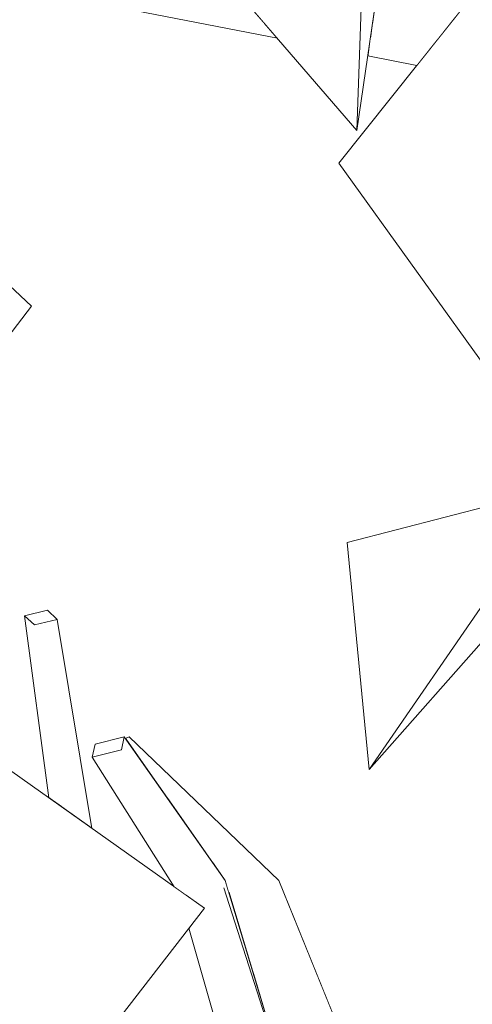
# Model space of a CAD drawing. Extents: x -289599 to -184549, y 66678 to 295474.
# Tile 264 of 656: x -263944 to -263890, y 71800 to 71918. Entities that reach past the tile are written whole.
import ezdxf

# ---------------------------------------------------------------- set-up
doc = ezdxf.new("R2010")
doc.units = 0
doc.header["$MEASUREMENT"] = 0
doc.linetypes.add('Wipeout_Contour', pattern=[1000, 0, -1000])
doc.layers.add('arch drzewa', color=8, linetype='Continuous')
doc.layers.add('arch drzewa_Nr_Pióra__4', color=8, linetype='Continuous', lineweight=9)

msp = doc.modelspace()

# ---------------------------------------------------------------- wipeouts: each hides what was drawn before it
at = {"color": 254, "linetype": 'Wipeout_Contour', "lineweight": 0, "ltscale": 962257.456464}
msp.add_wipeout([(-263885.44, 71872.26), (-263906.07, 71900.98), (-263889.4, 71921.87)], dxfattribs=at).dxf.layer = 'arch drzewa'
at = {"color": 254, "linetype": 'Wipeout_Contour', "lineweight": 0, "ltscale": 962425.649551}
msp.add_wipeout([(-263964.71, 71855.33), (-263942.96, 71883.8), (-263961.46, 71901.21)], dxfattribs=at).dxf.layer = 'arch drzewa'
at = {"color": 254, "linetype": 'Wipeout_Contour', "lineweight": 0, "ltscale": 1282949.725179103}
msp.add_wipeout([(-263870.41, 71864.4), (-263905.06, 71855.4), (-263902.42, 71828.15), (-263883.67, 71855.4)], dxfattribs=at).dxf.layer = 'arch drzewa'
at = {"color": 254, "linetype": 'Wipeout_Contour', "lineweight": 0, "ltscale": 962257.173633}
msp.add_wipeout([(-263919.71, 71814.82), (-263919.85, 71813.93), (-263912.24, 71790.22)], dxfattribs=at).dxf.layer = 'arch drzewa'

# ---------------------------------------------------------------- next in the draw order: linework, layer by layer
at = {"layer": 'arch drzewa_Nr_Pióra__4', "linetype": 'Continuous'}
for p, q in [((-263942.96, 71883.8), (-263961.46, 71901.21)), ((-263885.44, 71872.26), (-263906.07, 71900.98)), ((-263964.71, 71855.33), (-263942.96, 71883.8))]:
    msp.add_line(p, q, dxfattribs=at)

# ---------------------------------------------------------------- next in the draw order: wipeouts: each hides what was drawn before it
at = {"color": 254, "linetype": 'Wipeout_Contour', "lineweight": 0, "ltscale": 962305.191718}
msp.add_wipeout([(-263902.13, 71954.94), (-263903.89, 71904.92), (-263900.18, 71930.48)], dxfattribs=at).dxf.layer = 'arch drzewa'
at = {"color": 254, "linetype": 'Wipeout_Contour', "lineweight": 0, "ltscale": 962197.225673}
msp.add_wipeout([(-263902.42, 71828.15), (-263870.41, 71864.4), (-263883.67, 71855.4)], dxfattribs=at).dxf.layer = 'arch drzewa'
at = {"color": 254, "linetype": 'Wipeout_Contour', "lineweight": 0, "ltscale": 962302.508358}
msp.add_wipeout([(-263931.81, 71832.08), (-263932.16, 71830.52), (-263919.71, 71814.82)], dxfattribs=at).dxf.layer = 'arch drzewa'
at = {"color": 254, "linetype": 'Wipeout_Contour', "lineweight": 0, "ltscale": 1603753.137068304}
msp.add_wipeout([(-263924.56, 71813.16), (-263922.2, 71811.49), (-263923.76, 71809.48), (-263897.28, 71743.65), (-263919.85, 71813.93)], dxfattribs=at).dxf.layer = 'arch drzewa'

# ---------------------------------------------------------------- next in the draw order: linework, layer by layer
at = {"layer": 'arch drzewa_Nr_Pióra__4', "linetype": 'Continuous'}
for p, q in [((-263905.06, 71855.4), (-263870.41, 71864.4)), ((-263870.41, 71864.4), (-263902.42, 71828.15)), ((-263902.42, 71828.15), (-263905.06, 71855.4)), ((-263902.42, 71828.15), (-263883.67, 71855.4))]:
    msp.add_line(p, q, dxfattribs=at)

# ---------------------------------------------------------------- next in the draw order: wipeouts: each hides what was drawn before it
at = {"color": 254, "linetype": 'Wipeout_Contour', "lineweight": 0, "ltscale": 962330.592204}
msp.add_wipeout([(-263903.89, 71904.92), (-263902.13, 71954.94), (-263925.95, 71930.48)], dxfattribs=at).dxf.layer = 'arch drzewa'
at = {"color": 254, "linetype": 'Wipeout_Contour', "lineweight": 0, "ltscale": 962287.156725}
msp.add_wipeout([(-263919.71, 71814.82), (-263932.16, 71830.52), (-263919.85, 71813.93)], dxfattribs=at).dxf.layer = 'arch drzewa'
at = {"color": 254, "linetype": 'Wipeout_Contour', "lineweight": 0, "ltscale": 1924403.418235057}
msp.add_wipeout([(-263924.06, 71809.09), (-263905.82, 71745.6), (-263900.46, 71744.26), (-263898.56, 71743.4), (-263897.28, 71743.65), (-263923.76, 71809.48)], dxfattribs=at).dxf.layer = 'arch drzewa'

# ---------------------------------------------------------------- next in the draw order: wipeouts: each hides what was drawn before it
at = {"color": 254, "linetype": 'Wipeout_Contour', "lineweight": 0, "ltscale": 1283153.897630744}
msp.add_wipeout([(-263933.62, 71923.24), (-263935.33, 71920.24), (-263914.84, 71917.61), (-263917.31, 71920.47)], dxfattribs=at).dxf.layer = 'arch drzewa'
at = {"color": 254, "linetype": 'Wipeout_Contour', "lineweight": 0, "ltscale": 1283042.580786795}
msp.add_wipeout([(-263901.82, 71919.2), (-263892.48, 71918.01), (-263891.49, 71919.24), (-263901.57, 71920.91)], dxfattribs=at).dxf.layer = 'arch drzewa'
at = {"color": 254, "linetype": 'Wipeout_Contour', "lineweight": 0, "ltscale": 962305.741167}
msp.add_wipeout([(-263932.16, 71830.52), (-263935.65, 71829.63), (-263919.85, 71813.93)], dxfattribs=at).dxf.layer = 'arch drzewa'
at = {"color": 254, "linetype": 'Wipeout_Contour', "lineweight": 0, "ltscale": 1282941.712713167}
msp.add_wipeout([(-263918.1, 71813.93), (-263892.9, 71761.42), (-263892.44, 71763.37), (-263913.25, 71814.82)], dxfattribs=at).dxf.layer = 'arch drzewa'

# ---------------------------------------------------------------- next in the draw order: wipeouts: each hides what was drawn before it
at = {"color": 254, "linetype": 'Wipeout_Contour', "lineweight": 0, "ltscale": 962352.189747}
msp.add_wipeout([(-263914.84, 71917.61), (-263935.33, 71920.24), (-263913.43, 71915.98)], dxfattribs=at).dxf.layer = 'arch drzewa'
at = {"color": 254, "linetype": 'Wipeout_Contour', "lineweight": 0, "ltscale": 1283043.739711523}
msp.add_wipeout([(-263902.01, 71917.87), (-263893.71, 71916.47), (-263892.48, 71918.01), (-263901.82, 71919.2)], dxfattribs=at).dxf.layer = 'arch drzewa'
at = {"color": 254, "linetype": 'Wipeout_Contour', "lineweight": 0, "ltscale": 1283057.070367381}
msp.add_wipeout([(-263935.65, 71829.63), (-263925.84, 71814.07), (-263924.56, 71813.16), (-263919.85, 71813.93)], dxfattribs=at).dxf.layer = 'arch drzewa'
at = {"color": 254, "linetype": 'Wipeout_Contour', "lineweight": 0, "ltscale": 1282913.785815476}
msp.add_wipeout([(-263918.1, 71813.93), (-263897.86, 71761.09), (-263893.89, 71757.3), (-263892.9, 71761.42)], dxfattribs=at).dxf.layer = 'arch drzewa'

# ---------------------------------------------------------------- next in the draw order: linework, layer by layer
at = {"layer": 'arch drzewa_Nr_Pióra__4', "linetype": 'Continuous'}
for p, q in [((-263903.89, 71904.92), (-263925.95, 71930.48)), ((-263913.43, 71915.98), (-263935.33, 71920.24))]:
    msp.add_line(p, q, dxfattribs=at)

# ---------------------------------------------------------------- next in the draw order: wipeouts: each hides what was drawn before it
at = {"color": 254, "linetype": 'Wipeout_Contour', "lineweight": 0, "ltscale": 1283044.903167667}
msp.add_wipeout([(-263902.28, 71916), (-263894.84, 71915.05), (-263893.71, 71916.47), (-263902.01, 71917.87)], dxfattribs=at).dxf.layer = 'arch drzewa'
at = {"color": 254, "linetype": 'Wipeout_Contour', "lineweight": 0, "ltscale": 1283098.09668158}
msp.add_wipeout([(-263935.65, 71829.63), (-263932.16, 71830.52), (-263931.81, 71832.08), (-263935.29, 71831.19)], dxfattribs=at).dxf.layer = 'arch drzewa'
at = {"color": 254, "linetype": 'Wipeout_Contour', "lineweight": 0, "ltscale": 962316.206756}
msp.add_wipeout([(-263944.49, 71782.68), (-263922.2, 71811.49), (-263945.31, 71827.92)], dxfattribs=at).dxf.layer = 'arch drzewa'
at = {"color": 254, "linetype": 'Wipeout_Contour', "lineweight": 0, "ltscale": 1603708.720890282}
msp.add_wipeout([(-263919.29, 71813.43), (-263916.54, 71804.38), (-263898.86, 71762.05), (-263897.86, 71761.09), (-263918.1, 71813.93)], dxfattribs=at).dxf.layer = 'arch drzewa'

# ---------------------------------------------------------------- next in the draw order: linework, layer by layer
at = {"layer": 'arch drzewa_Nr_Pióra__4', "linetype": 'Continuous'}
msp.add_line((-263944.49, 71782.68), (-263922.2, 71811.49), dxfattribs=at)

# ---------------------------------------------------------------- next in the draw order: wipeouts: each hides what was drawn before it
at = {"color": 254, "linetype": 'Wipeout_Contour', "lineweight": 0, "ltscale": 1283046.401908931}
msp.add_wipeout([(-263902.59, 71913.87), (-263896.7, 71912.72), (-263894.84, 71915.05), (-263902.28, 71916)], dxfattribs=at).dxf.layer = 'arch drzewa'
at = {"color": 254, "linetype": 'Wipeout_Contour', "lineweight": 0, "ltscale": 1283120.668138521}
msp.add_wipeout([(-263942.61, 71845.52), (-263936.93, 71821.96), (-263935.7, 71821.08), (-263939.86, 71846.19)], dxfattribs=at).dxf.layer = 'arch drzewa'
at = {"color": 254, "linetype": 'Wipeout_Contour', "lineweight": 0, "ltscale": 1603828.08927984}
msp.add_wipeout([(-263931.65, 71831.86), (-263927.01, 71825.25), (-263926.8, 71824.95), (-263913.25, 71814.82), (-263931.22, 71832.08)], dxfattribs=at).dxf.layer = 'arch drzewa'
at = {"color": 254, "linetype": 'Wipeout_Contour', "lineweight": 0, "ltscale": 1282949.533282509}
msp.add_wipeout([(-263898.86, 71762.05), (-263916.54, 71804.38), (-263912.83, 71792.17), (-263903.97, 71766.92)], dxfattribs=at).dxf.layer = 'arch drzewa'

# ---------------------------------------------------------------- next in the draw order: linework, layer by layer
at = {"layer": 'arch drzewa_Nr_Pióra__4', "linetype": 'Continuous'}
for p, q in [((-263902.13, 71954.94), (-263903.89, 71904.92)), ((-263903.89, 71904.92), (-263900.18, 71930.48)), ((-263906.07, 71900.98), (-263889.4, 71921.87)), ((-263896.7, 71912.72), (-263902.59, 71913.87)), ((-263935.29, 71831.19), (-263931.81, 71832.08)), ((-263931.81, 71832.08), (-263932.16, 71830.52)), ((-263931.22, 71832.08), (-263931.65, 71831.86)), ((-263935.65, 71829.63), (-263935.29, 71831.19)), ((-263932.16, 71830.52), (-263935.65, 71829.63)), ((-263905.81, 71745.56), (-263924.06, 71809.09))]:
    msp.add_line(p, q, dxfattribs=at)

# ---------------------------------------------------------------- next in the draw order: wipeouts: each hides what was drawn before it
at = {"color": 254, "linetype": 'Wipeout_Contour', "lineweight": 0, "ltscale": 962340.249291}
msp.add_wipeout([(-263942.61, 71845.52), (-263939.25, 71823.61), (-263936.93, 71821.96)], dxfattribs=at).dxf.layer = 'arch drzewa'
at = {"color": 254, "linetype": 'Wipeout_Contour', "lineweight": 0, "ltscale": 1283031.636445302}
msp.add_wipeout([(-263913.25, 71814.82), (-263926.8, 71824.95), (-263921.62, 71817.54), (-263918.1, 71813.93)], dxfattribs=at).dxf.layer = 'arch drzewa'

# ---------------------------------------------------------------- next in the draw order: linework, layer by layer
at = {"layer": 'arch drzewa_Nr_Pióra__4', "linetype": 'Continuous'}
for p, q in [((-263925.84, 71814.07), (-263935.65, 71829.63)), ((-263892.44, 71763.37), (-263913.25, 71814.82))]:
    msp.add_line(p, q, dxfattribs=at)

# ---------------------------------------------------------------- next in the draw order: wipeouts: each hides what was drawn before it
at = {"color": 254, "linetype": 'Wipeout_Contour', "lineweight": 0, "ltscale": 1283131.796144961}
msp.add_wipeout([(-263943.79, 71846.61), (-263939.75, 71823.97), (-263939.25, 71823.61), (-263942.61, 71845.52)], dxfattribs=at).dxf.layer = 'arch drzewa'
at = {"color": 254, "linetype": 'Wipeout_Contour', "lineweight": 0, "ltscale": 962273.091754}
msp.add_wipeout([(-263918.1, 71813.93), (-263921.62, 71817.54), (-263920.98, 71816.63)], dxfattribs=at).dxf.layer = 'arch drzewa'

# ---------------------------------------------------------------- next in the draw order: wipeouts: each hides what was drawn before it
at = {"color": 254, "linetype": 'Wipeout_Contour', "lineweight": 0, "ltscale": 962346.870933}
msp.add_wipeout([(-263943.79, 71846.61), (-263940.88, 71824.77), (-263939.75, 71823.97)], dxfattribs=at).dxf.layer = 'arch drzewa'
at = {"color": 254, "linetype": 'Wipeout_Contour', "lineweight": 0, "ltscale": 1283026.967783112}
msp.add_wipeout([(-263920.98, 71816.63), (-263919.71, 71814.82), (-263919.29, 71813.43), (-263918.1, 71813.93)], dxfattribs=at).dxf.layer = 'arch drzewa'

# ---------------------------------------------------------------- next in the draw order: linework, layer by layer
at = {"layer": 'arch drzewa_Nr_Pióra__4', "linetype": 'Continuous'}
for p, q in [((-263919.71, 71814.82), (-263931.81, 71832.08)), ((-263913.25, 71814.82), (-263931.22, 71832.08)), ((-263922.2, 71811.49), (-263945.31, 71827.92)), ((-263912.24, 71790.22), (-263919.71, 71814.82)), ((-263897.28, 71743.65), (-263919.85, 71813.93))]:
    msp.add_line(p, q, dxfattribs=at)

# ---------------------------------------------------------------- next in the draw order: wipeouts: each hides what was drawn before it
at = {"color": 254, "linetype": 'Wipeout_Contour', "lineweight": 0, "ltscale": 1283144.835483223}
msp.add_wipeout([(-263941.03, 71847.28), (-263943.79, 71846.61), (-263942.61, 71845.52), (-263939.86, 71846.19)], dxfattribs=at).dxf.layer = 'arch drzewa'

# ---------------------------------------------------------------- next in the draw order: linework, layer by layer
at = {"layer": 'arch drzewa_Nr_Pióra__4', "linetype": 'Continuous'}
for p, q in [((-263943.79, 71846.61), (-263941.03, 71847.28)), ((-263941.03, 71847.28), (-263939.86, 71846.19)), ((-263942.61, 71845.52), (-263943.79, 71846.61)), ((-263940.88, 71824.77), (-263943.79, 71846.61)), ((-263939.86, 71846.19), (-263942.61, 71845.52)), ((-263935.7, 71821.08), (-263939.86, 71846.19))]:
    msp.add_line(p, q, dxfattribs=at)

doc.saveas('drawing.dxf')
